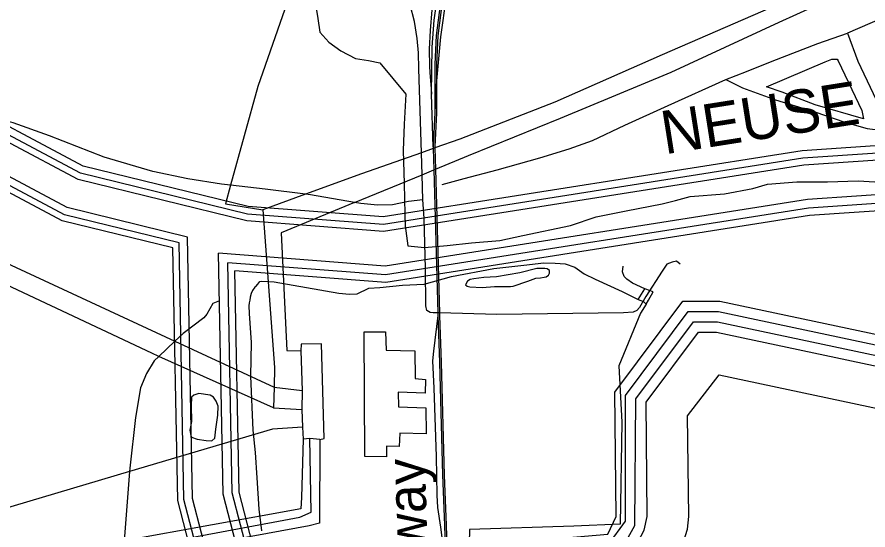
# Model space of a CAD drawing. Extents: x 2260773 to 2342389, y 552869 to 618546.
# Drawn here: x 2270433 to 2273724, y 593879 to 595865 of the extents above; entities that cross this region are included whole.
import ezdxf

# ---------------------------------------------------------------- set-up
doc = ezdxf.new("R2010")
doc.units = 0
for name, color, linetype in [('Exist Hydrographic Buffer Line', 7, 'Continuous'), ('Exist Hydrographic Lake Shore', 7, 'Continuous'), ('Exist Hydrographic Misc Water Feature', 7, 'Continuous'), ('Exist Hydrographic River Shore', 7, 'Continuous'), ('Exist Hydrographic River Shore Label', 7, 'Continuous'), ('Exist Railroad Mainline Label', 7, 'Continuous'), ('Exist Railroad Siding', 7, 'Continuous'), ('Exist Road Non-System Type 51', 7, 'Continuous'), ('Exist Utilities Electrical Transmission Line', 7, 'Continuous')]:
    doc.layers.add(name, color=color, linetype=linetype)

msp = doc.modelspace()

# ---------------------------------------------------------------- linework, layer by layer
at = {"layer": 'Exist Hydrographic Buffer Line'}
for points in [[(2271324.1, 595102.3), (2270678.1, 595260.9), (2270156.5, 595538.6)], [(2271322, 595075.6), (2270668.6, 595236), (2270144.1, 595515.3)], [(2271092.7, 595013.2), (2270627.2, 595127.5), (2270168.4, 595371.8)], [(2280865.9, 594984.5), (2280052.8, 595165.8), (2279251.2, 595104.9), (2278777.9, 594983.9), (2278410.6, 594835.1), (2277854.3, 594325.9), (2277304, 594136.6), (2276736.5, 594234), (2276241.4, 594447.3), (2275159.9, 595011.2), (2274553.8, 595261.2), (2274069.4, 595358.9), (2273472.5, 595318.3), (2271849.6, 595062.1), (2271324.1, 595102.3)], [(2271059.4, 594990.4), (2270616.3, 595099.2), (2270153.1, 595345.8)], [(2280857.6, 594958.9), (2280050.9, 595138.8), (2279255.6, 595078.4), (2278786.3, 594958.4), (2278425.1, 594812.1), (2277868.3, 594302.4), (2277306.3, 594109), (2276728.8, 594208.1), (2276229.9, 594423.1), (2275148.5, 594986.9), (2274545.9, 595235.4), (2274067.6, 595331.9), (2273475.5, 595291.6), (2271850.6, 595035.1), (2271322, 595075.6)], [(2280816.3, 594831.7), (2280041.2, 595004.5), (2279277.3, 594946.4), (2278828, 594831.5), (2278497.3, 594697.6), (2277937.8, 594185.5), (2277317.3, 593971.9), (2276690.7, 594079.5), (2276172.7, 594302.7), (2275092.3, 594866), (2274507, 595107.4), (2274058.8, 595197.8), (2273490.5, 595159.1), (2271856, 594901.1), (2271212.2, 594950.4)], [(2280805.8, 594799.1), (2280038.8, 594970.1), (2279282.9, 594912.6), (2278838.7, 594799.1), (2278515.8, 594668.3), (2277955.6, 594155.5), (2277320.2, 593936.8), (2276680.9, 594046.6), (2276158, 594271.9), (2275077.8, 594835), (2274497, 595074.6), (2274056.6, 595163.4), (2273494.3, 595125.2), (2271857.4, 594866.8), (2271248.4, 594913.4)], [(2271859.8, 592629.1), (2271811, 592722.7), (2271722.3, 592790.5), (2271660.2, 592931.3), (2271290.9, 593441.6), (2271216.3, 593597.9), (2271111.6, 594001.2), (2271092.7, 595013.2)], [(2271830.8, 592611.7), (2271784.6, 592700.5), (2271694.8, 592768.9), (2271630.7, 592914.4), (2271261.7, 593424.3), (2271184.4, 593586.3), (2271077.9, 593996.6), (2271059.4, 594990.4)], [(2271961.2, 592690.4), (2271903.7, 592800.7), (2271818.2, 592866), (2271763.3, 592990.5), (2271393, 593502.3), (2271327.9, 593638.6), (2271229.6, 594017.4), (2271212.2, 594950.4)], [(2271991.8, 592708.6), (2271931.6, 592824.2), (2271847, 592888.7), (2271794.3, 593008.3), (2271423.6, 593520.5), (2271361.4, 593650.8), (2271265.1, 594022.3), (2271248.4, 594913.4)], [(2275682.8, 590886.2), (2275298.9, 590908.5), (2274110.7, 590732.1), (2273660.6, 590686.4), (2273419.8, 590746.1), (2273239.6, 590939.8), (2273099.1, 591260.2), (2273064.9, 591446.4), (2272764.3, 591973.6), (2272546.3, 592252.6), (2272507.6, 592371.6), (2272512.7, 592725.7), (2272500.6, 592922.5), (2272230.5, 593239), (2272233.4, 593780.7), (2272721, 593822.7), (2272786.6, 593913.3), (2272785.8, 594399.9), (2273028.6, 594725.2), (2273146.3, 594725.5), (2275490.4, 594227.2)], [(2275694.1, 590924.5), (2275301.2, 590948.4), (2274105.5, 590771.8), (2273663.4, 590726.9), (2273441, 590782.1), (2273273.4, 590962), (2273137.7, 591271.9), (2273104.3, 591453.7), (2272798.9, 591993.5), (2272582.4, 592271.8), (2272547.7, 592377.7), (2272552.7, 592725.1), (2272540.4, 592925), (2272521.9, 592971.5), (2272270.9, 593254.1), (2272273.4, 593744), (2272724.3, 593782.9), (2272769, 593801.3), (2272822.5, 593895.9), (2272825.8, 594386.8), (2273048.9, 594685.3), (2273142.4, 594685.5), (2275477.1, 594189.2)], [(2272833.6, 592013.5), (2272618.1, 592290.8), (2272587.9, 592383.8), (2272592.6, 592724.6), (2272580.3, 592927.4), (2272564.6, 592980), (2272310.9, 593269.2), (2272313.2, 593707.3), (2272727.8, 593743), (2272777.6, 593758.7), (2272809.6, 593785.5), (2272858.6, 593878.5), (2272870.5, 593930.8), (2272866, 594373.7), (2273068.8, 594645.4), (2273138.1, 594645.5), (2275463.8, 594151.1), (2276254.1, 593757.8)], [(2272972.4, 592093.3), (2272761.6, 592367.2), (2272748.1, 592408.1), (2272752.6, 592722.4), (2272740.1, 592937.3), (2272723.7, 593015.8), (2272703.2, 593060), (2272675.1, 593100), (2272471.1, 593329.7), (2272472.3, 593560.4), (2272741.5, 593583.6), (2272813.3, 593599.5), (2272857.6, 593620.1), (2272897.6, 593648.1), (2272932, 593682.6), (2272960.1, 593722.6), (2273002.5, 593808.8), (2273026.3, 593882.1), (2273030.6, 593930.8), (2273026.5, 594321.3), (2273148.1, 594479.8), (2275410.7, 593998.8), (2276182.9, 593614.6)]]:
    msp.add_lwpolyline(points, dxfattribs=at)
at = {"layer": 'Exist Hydrographic Lake Shore'}
msp.add_lwpolyline([(2272472.5, 592726.3), (2272460.6, 592920), (2272190.5, 593223.9), (2272193.6, 593817.5), (2272717.5, 593862.6), (2272750.5, 593930.8), (2272745.6, 594413), (2273008.5, 594765.2), (2273150.6, 594765.5), (2275503.6, 594265.3), (2276307.6, 593865.3), (2276724.7, 593742), (2277233.6, 593689.1), (2277591.6, 593708.1), (2277964.6, 593880.9), (2279148.6, 594591.5), (2279472.8, 594693.2), (2279788.7, 594722.9), (2280180.6, 594659.1), (2280557.7, 594530.2)], dxfattribs=at)
at = {"layer": 'Exist Hydrographic Misc Water Feature'}
msp.add_line((2272835.8, 594770.9), (2272861.1, 594813.4), dxfattribs=at)
for points in [[(2271585.8, 595922.5), (2271596.1, 595858.9), (2271604.3, 595806.9), (2271638.5, 595767.3), (2271685.3, 595733.9), (2271741.5, 595704.3), (2271791.7, 595696.8), (2271835.6, 595687.3), (2271936.7, 595566.3), (2271929.5, 595450.1), (2271926.6, 595348.4), (2271929.5, 595220.2), (2271933, 595102.5), (2271933.8, 595056.5), (2271944.3, 594978.7)], [(2273520.1, 595525.1), (2273391.9, 595574), (2273331.7, 595595.3), (2273558.4, 595691.3), (2273584.9, 595701.5), (2273596.8, 595701.7), (2273604.4, 595701.8), (2273608.5, 595695.9), (2273700.5, 595502.8), (2273706.7, 595471), (2273520.1, 595525.1)], [(2271944.3, 594978.7), (2272008.3, 594973.1), (2272096.2, 594980.2), (2272190.1, 594990.7), (2272299.6, 594999.8), (2272389.4, 595018.7), (2272573.4, 595058.3), (2272672.8, 595091.5), (2272788.9, 595114.6), (2272928.1, 595141.9), (2272980, 595154.4), (2273035.8, 595170.7), (2273169.5, 595180.1), (2273279.2, 595200.9), (2273335.1, 595217.7), (2273449.4, 595226.8), (2273567.3, 595227.7), (2273686.6, 595230.8), (2273750.8, 595227.6)], [(2271356.2, 594821.2), (2271363.8, 594831), (2271371.8, 594841.1), (2271377.5, 594843.1), (2271427.5, 594839.6), (2271677.9, 594796.2), (2271718.1, 594792.6), (2271748, 594792.9), (2271793.8, 594815.2), (2271835.8, 594817.9), (2271923.6, 594826.5), (2272007.6, 594831.3), (2272113.2, 594860.4), (2272276.9, 594891.7), (2272392.5, 594904.6), (2272470.6, 594913.6), (2272514.5, 594911.8), (2272552.5, 594910.2), (2272590.6, 594896.7)], [(2272590.6, 594896.7), (2272626.7, 594871), (2272669.1, 594849.6), (2272773.5, 594802.7), (2272835.8, 594770.9)], [(2272861.1, 594813.4), (2272813.3, 594834.8), (2272791.1, 594850.7), (2272781.1, 594860.7), (2272774.5, 594878.3), (2272776.6, 594900.3)], [(2272351.3, 594822.5), (2272409.1, 594843), (2272438.9, 594853.5), (2272457.1, 594855.6), (2272471.1, 594857.6), (2272479.1, 594859.6), (2272488.9, 594865.8), (2272492.8, 594873.7), (2272492.8, 594883.9), (2272482.7, 594889.9), (2272474.5, 594891.5), (2272442.8, 594891.4), (2272376.9, 594874.5), (2272286.9, 594859.7), (2272238.9, 594857.3), (2272199.2, 594851.1), (2272185.2, 594849.1), (2272175.4, 594842.9), (2272167.4, 594828.7), (2272173.7, 594822.9), (2272183.6, 594821), (2272231.6, 594817.4), (2272279.3, 594822), (2272325.7, 594822.3), (2272341.5, 594822.3), (2272351.3, 594822.5)], [(2271356.2, 594821.2), (2271351.9, 594819), (2271343.9, 594806.8), (2271338.1, 594795.1), (2271334, 594780.7), (2271332.6, 594768.8), (2271330.3, 594759), (2271328.9, 594747), (2271331.2, 594717.1), (2271337.9, 594605), (2271335.5, 594475.2), (2271345.1, 594265.2), (2271354.3, 594179.5), (2271360.9, 594081.6), (2271368.3, 593959.7), (2271378.9, 593875.7)], [(2272893.1, 594801.7), (2272865.4, 594811.5), (2272861.1, 594813.4)], [(2272866, 594753.4), (2272875.4, 594769.5), (2272893.1, 594801.7)], [(2272835.8, 594770.9), (2272855.7, 594763.5), (2272866, 594753.4)], [(2272866, 594753.4), (2272844, 594719), (2272760.4, 594514.7), (2272772.1, 594296.8), (2272765.7, 593901.1), (2272585.9, 593893.3), (2272182.3, 593881.5), (2272176.6, 593617.6), (2272174.1, 593255.8), (2272317.5, 593123.1), (2272467, 592956.6), (2272467.2, 592924.6), (2272472.1, 592844.7), (2272473.3, 592720.9)], [(2271201.4, 594269.8), (2271208.8, 594323.9), (2271210.6, 594358.1), (2271202.4, 594378), (2271192.3, 594393.7), (2271180, 594401.6), (2271136, 594407.1), (2271116.1, 594401.1), (2271108.1, 594393), (2271106.4, 594360.8), (2271107.3, 594299.1), (2271101.1, 594265.1), (2271105.4, 594245), (2271107.5, 594239), (2271130, 594231.1), (2271163.8, 594225.7), (2271185.8, 594224), (2271197.5, 594234), (2271201.4, 594269.8)]]:
    msp.add_lwpolyline(points, dxfattribs=at)
at = {"layer": 'Exist Hydrographic River Shore'}
for points in [[(2271326.3, 595131.6), (2270688.5, 595288.2), (2270170.1, 595564.2)], [(2280875, 595012.6), (2280055, 595195.4), (2279246.4, 595134), (2278768.7, 595011.9), (2278394.6, 594860.4), (2277839, 594351.7), (2277301.6, 594166.8), (2276744.9, 594262.4), (2276254.1, 594473.9), (2275172.3, 595037.8), (2274562.3, 595289.4), (2274071.4, 595388.5), (2273469.2, 595347.5), (2271848.4, 595091.7), (2271326.3, 595131.6)], [(2271035.8, 594971), (2270607.5, 595076.2), (2270146.6, 595321.6)], [(2280796.8, 594771.4), (2280036.7, 594940.8), (2279287.6, 594883.9), (2278847.8, 594771.5), (2278531.6, 594643.4), (2277970.8, 594130.1), (2277322.6, 593907), (2276672.6, 594018.6), (2276145.6, 594245.7), (2275065.6, 594808.7), (2274488.6, 595046.7), (2274054.7, 595134.2), (2273497.5, 595096.4), (2271858.6, 594837.6), (2271275.6, 594882.2)], [(2271803.5, 592612.5), (2271765.8, 592684.7), (2271675.5, 592753.7), (2271609.9, 592902.5), (2271241.1, 593412.1), (2271161.9, 593578.1), (2271054.1, 593993.3), (2271035.8, 594971)], [(2272014.6, 592722.4), (2271952.5, 592841.7), (2271868.6, 592905.7), (2271817.6, 593021.6), (2271446.6, 593534.1), (2271386.5, 593660), (2271291.6, 594025.9), (2271275.6, 594882.2)]]:
    msp.add_lwpolyline(points, dxfattribs=at)
at = {"layer": 'Exist Railroad Siding'}
for p, q in [((2272042.4, 595363.1), (2272036.5, 595566.9)), ((2272049.1, 595495.1), (2272042.4, 595363.1))]:
    msp.add_line(p, q, dxfattribs=at)
for points in [[(2273663.4, 597293.4), (2273388.6, 597170.9), (2273050.2, 597019.8), (2272717.8, 596864.8), (2272562.7, 596789.4), (2272489.1, 596748.7), (2272449.3, 596724.3), (2272387.9, 596673.8), (2272336.4, 596621.2), (2272278.9, 596556.8), (2272225.6, 596482.3), (2272182.5, 596413.8), (2272139.2, 596333.5), (2272108, 596253.2), (2272090.6, 596191.2), (2272059.9, 596046.9), (2272046.6, 595967), (2272037.3, 595892.8), (2272030.1, 595812.8), (2272026.9, 595740.8), (2272027.5, 595674.9), (2272029.6, 595650.8), (2272034.3, 595586.9), (2272036.5, 595566.9)], [(2272036.5, 595566.9), (2272038.8, 595749), (2272045.7, 595853), (2272058.9, 595942.9), (2272073.9, 596047.2), (2272100.8, 596155.2), (2272126, 596243.4), (2272147.6, 596299.6), (2272188.7, 596387.9), (2272228, 596452.3), (2272281.3, 596526.8), (2272348.4, 596609.4), (2272415.8, 596670), (2272477.4, 596720.5), (2272550.8, 596763.2), (2272702.1, 596838.5), (2272887.2, 596924.3), (2273271.3, 597103.9), (2273434.6, 597181.3), (2273609.6, 597264.9), (2273663.4, 597293.4)], [(2273663.5, 597271.4), (2273078.3, 596996), (2272829.8, 596875.7), (2272644.6, 596792.1), (2272539.2, 596733.1), (2272471.7, 596686.5), (2272404.2, 596631.9), (2272352.7, 596577.5), (2272287.7, 596494.9), (2272236.3, 596418.3), (2272189.1, 596337.9), (2272151.9, 596249.7), (2272122.7, 596169.5), (2272099.5, 596079.2), (2272078.6, 595975.1), (2272065.5, 595883), (2272054.3, 595793.1), (2272049.3, 595683), (2272049.1, 595495.1)], [(2273652.9, 597262.8), (2273606, 597224.8), (2273576.2, 597206.6), (2273488.6, 597165.8), (2273255.8, 597053.6), (2273070.7, 596966), (2272857.8, 596866), (2272758.3, 596821.2), (2272696.5, 596790.5), (2272632.9, 596758), (2272589.2, 596735.7), (2272505.8, 596680.8), (2272483.9, 596666.6), (2272436.3, 596626.2), (2272341.2, 596531.4), (2272299.7, 596469), (2272264.4, 596420.8), (2272230.8, 596362.5), (2272179.9, 596257.9), (2272148.8, 596163.8), (2272123.6, 596083.6), (2272092.8, 595945.2), (2272070.4, 595789.1), (2272055.8, 595618.4)], [(2273652.9, 597262.8), (2273084.8, 596995.5), (2272836.3, 596875.2), (2272651.1, 596791.6), (2272545.7, 596732.6), (2272478.2, 596686), (2272410.7, 596631.4), (2272359.2, 596577), (2272294.2, 596494.4), (2272242.8, 596417.8), (2272195.6, 596337.4), (2272158.4, 596249.2), (2272129.2, 596169), (2272106, 596078.7), (2272085.1, 595974.6), (2272072, 595882.5), (2272060.8, 595792.6), (2272055.8, 595682.5), (2272055.8, 595618.4)], [(2272055.8, 595618.4), (2272055.6, 595494.6), (2272048.9, 595362.6), (2272049.1, 595358.1), (2272051.3, 595276.1), (2272066.8, 594719.6), (2272067, 594709.2), (2272072.7, 594527.4), (2272084.9, 594091.7), (2272092.5, 593897.8), (2272098.1, 593729.9), (2272099.7, 593574), (2272101.9, 593528.1)], [(2272055.8, 595618.4), (2272052.3, 595577.2), (2272049.1, 595495.1)], [(2272042.4, 595363.1), (2272042.6, 595355.8), (2272044.8, 595273.4), (2272060.2, 594719.6), (2272060.5, 594709.7)], [(2272060.5, 594709.7), (2272043.7, 594571.5), (2272040.1, 594533.6), (2272045.2, 594427.7), (2272053.6, 594163.9), (2272057, 594014), (2272059.4, 593966), (2272070.3, 593890.2), (2272091.6, 593730.4)], [(2272060.5, 594709.7), (2272066.2, 594527.9), (2272078.4, 594092.2), (2272086, 593898.3), (2272091.6, 593730.4)]]:
    msp.add_lwpolyline(points, dxfattribs=at)
at = {"layer": 'Exist Road Non-System Type 51'}
for p, q in [((2271999.5, 595254.7), (2271997, 595339.8)), ((2272002.4, 595156.9), (2271999.5, 595254.7)), ((2271043.6, 594610), (2270981.4, 594551.2)), ((2270867.7, 594105.6), (2270846.8, 593836.4))]:
    msp.add_line(p, q, dxfattribs=at)
for points in [[(2277564.5, 594796.9), (2277510.4, 594924.8), (2277417.1, 595141.1), (2277242.6, 595529.5), (2277065.7, 595905.7), (2276903.5, 596267.1), (2276758.6, 596601.4), (2276621, 596891.5), (2276579.2, 596975.1), (2276544.8, 597016.9), (2276525.1, 597029.2), (2276488.3, 597043.9), (2276449, 597048.9), (2276419.5, 597046.4), (2276370.3, 597034.1), (2276247.5, 596984.9), (2275893.7, 596825.1), (2275414.5, 596603.9), (2274687.2, 596279.4), (2274237.6, 596070.4), (2273904.6, 595915.5), (2273645.4, 595802.4)], [(2271997, 595339.8), (2271987.5, 595664.5), (2271985, 595726.5), (2271980.5, 595782.4), (2271969.9, 595848.2), (2271936.7, 595977.8), (2271830.6, 596238.8), (2271699.4, 596514.8), (2271689.8, 596538.3)], [(2273174.9, 595623), (2273254.7, 595654.9), (2273353, 595694.3), (2273529.9, 595763.1), (2273645.4, 595802.4)], [(2273645.4, 595802.4), (2273684.7, 595694.3), (2273743.7, 595568.9), (2273785.5, 595482.8), (2273802.7, 595453.3), (2273812.5, 595438.6), (2273824.8, 595428.7), (2273839.5, 595418.9)], [(2272076.6, 595217.3), (2272162.6, 595239.4), (2272290.3, 595273.9), (2272455, 595320.6), (2272568, 595355), (2272658.9, 595386.9), (2272784.2, 595445.9), (2272951.3, 595522.2), (2273174.9, 595623)], [(2273174.9, 595623), (2273238.8, 595591), (2273366.5, 595544.3), (2273518.9, 595497.6), (2273634.4, 595458.2), (2273720.4, 595433.7), (2273812.5, 595421.4), (2273839.5, 595418.9)], [(2271258.7, 595213.7), (2271224.1, 595217.5), (2271094, 595238.4), (2270957.8, 595266.9), (2270769.5, 595323.1), (2270558.8, 595405.2), (2270418.3, 595455.8), (2270326.2, 595478.9)], [(2271548.3, 595179.3), (2271392.3, 595199.1), (2271258.7, 595213.7)], [(2271738.1, 595146.9), (2271568.4, 595176.8), (2271548.3, 595179.3)], [(2272002.4, 595156.9), (2271946.5, 595150.3), (2271884.5, 595137.8), (2271826.7, 595137.3), (2271762.6, 595142.6), (2271738.1, 595146.9)], [(2272060.2, 594719.6), (2272042.5, 594719.5), (2272030.3, 594721.3), (2272018.3, 594729.2), (2272014.1, 594747.3), (2272012.8, 594891), (2272007, 595086.9), (2272002.4, 595156.9)], [(2272998.2, 594908.4), (2272984, 594920.3), (2272966.1, 594916.1), (2272946.2, 594907.9), (2272928.5, 594881.6), (2272865.3, 594783.1), (2272839.8, 594740.9), (2272829.8, 594728.9), (2272815.9, 594722.8), (2272778, 594720.3), (2272288.3, 594713.7), (2272066.8, 594719.6)], [(2271216.4, 594765.7), (2271190.6, 594755.4), (2271167, 594715.3), (2271155.1, 594701.1), (2271075.7, 594640.4), (2271043.6, 594610)], [(2272066.8, 594719.6), (2272066.3, 594719.6), (2272060.2, 594719.6)], [(2270981.4, 594551.2), (2270962.7, 594533.5), (2270933.2, 594485.1), (2270909.8, 594429), (2270890.9, 594314.8), (2270868.8, 594118.8), (2270867.7, 594105.6)]]:
    msp.add_lwpolyline(points, dxfattribs=at)
at = {"layer": 'Exist Utilities Electrical Transmission Line'}
for p, q in [((2269157.4, 595485.3), (2271043.6, 594610)), ((2272049.1, 595358.1), (2272042.6, 595355.8)), ((2272042.6, 595355.8), (2271997, 595339.8)), ((2271999.5, 595254.7), (2272044.8, 595273.4)), ((2272044.8, 595273.4), (2272051.3, 595276.1)), ((2271738.1, 595146.9), (2271999.5, 595254.7)), ((2271548.3, 595179.3), (2271383.1, 595119.1)), ((2271043.6, 594610), (2271427.5, 594431.9)), ((2271530.1, 594572.8), (2271535.6, 594418.9)), ((2271424.3, 594351.8), (2270981.4, 594551.2)), ((2271427.5, 594431.9), (2271424.3, 594351.8)), ((2271427.5, 594431.9), (2271535.6, 594418.9)), ((2271535.6, 594418.9), (2271534.3, 594345)), ((2271424.3, 594351.8), (2271534.3, 594345)), ((2271534.3, 594345), (2271536.9, 594276.9)), ((2271536.9, 594276.9), (2271539.2, 594231.1)), ((2271565.2, 594233.2), (2271539.2, 594231.1)), ((2271603.3, 594229.6), (2271565.2, 594233.2))]:
    msp.add_line(p, q, dxfattribs=at)
for points in [[(2280429.1, 599386.5), (2279945.4, 599033.6), (2279554.2, 598762), (2276202.5, 597215.3), (2273346.6, 595901.2), (2272928.5, 595719.3), (2272512.5, 595535.4), (2272145.9, 595392.1), (2272049.1, 595358.1)], [(2272051.3, 595276.1), (2272178.6, 595328.5), (2272535, 595473.8), (2272963.1, 595651.7), (2273381.1, 595845.5), (2276661.1, 597333.5), (2279596.8, 598700.4), (2280516.9, 599374.7)], [(2271689.8, 596538.3), (2271671.9, 596487), (2271516.4, 596033.9), (2271364.6, 595596.8), (2271258.7, 595213.7)], [(2270981.4, 594551.2), (2270954.5, 594563.3), (2269050.1, 595459.2)], [(2270867.7, 594105.6), (2270191.1, 593904.6), (2270147.3, 593894.1), (2270113, 593927.8), (2268795, 595403.6)], [(2271997, 595339.8), (2271765.6, 595258.5), (2271548.3, 595179.3)], [(2271258.7, 595213.7), (2271238.8, 595141.7), (2271383.1, 595119.1)], [(2271738.1, 595146.9), (2271453.8, 595029.7), (2271476.2, 594574.2), (2271530.1, 594572.8)], [(2271383.1, 595119.1), (2271428.6, 594507.8), (2271427.5, 594431.9)], [(2271861.7, 594162.2), (2271777.7, 594163.3), (2271775.1, 594646.9), (2271857.3, 594645.7), (2271859.9, 594575.9), (2271971.8, 594573), (2271972.8, 594465), (2272012.9, 594461.4), (2272011.4, 594409.4), (2271907.3, 594412.3), (2271908, 594356.4), (2272013.8, 594351.4), (2272014.8, 594251.4), (2271912.9, 594254.5), (2271911.3, 594202.5), (2271861.3, 594204), (2271861.7, 594162.2)], [(2271603.3, 594229.6), (2271621.2, 594233.8), (2271609.8, 594599.5), (2271531.8, 594598.7), (2271530.1, 594572.8)], [(2271536.9, 594276.9), (2271421, 594269.9), (2270867.7, 594105.6)], [(2271603.3, 594229.6), (2271602.3, 593905.7), (2271562.4, 593895.3), (2270841, 593762.5)], [(2270844, 593801.5), (2271526.1, 593929.1), (2271570, 593947.4), (2271565.2, 594233.2)], [(2271539.2, 594231.1), (2271533.4, 594005.1), (2271529.9, 593961), (2270846.8, 593836.4)]]:
    msp.add_lwpolyline(points, dxfattribs=at)

# ---------------------------------------------------------------- texts
at = {"layer": 'Exist Hydrographic River Shore Label'}
msp.add_text('NEUSE', height=167.32, rotation=8.9705, dxfattribs=at).set_placement((2272937.8, 595333.2))
at = {"layer": 'Exist Railroad Mainline Label'}
msp.add_text('Railway', height=150, rotation=91.8891, dxfattribs=at).set_placement((2272032.8, 593455.7))

doc.saveas('drawing.dxf')
